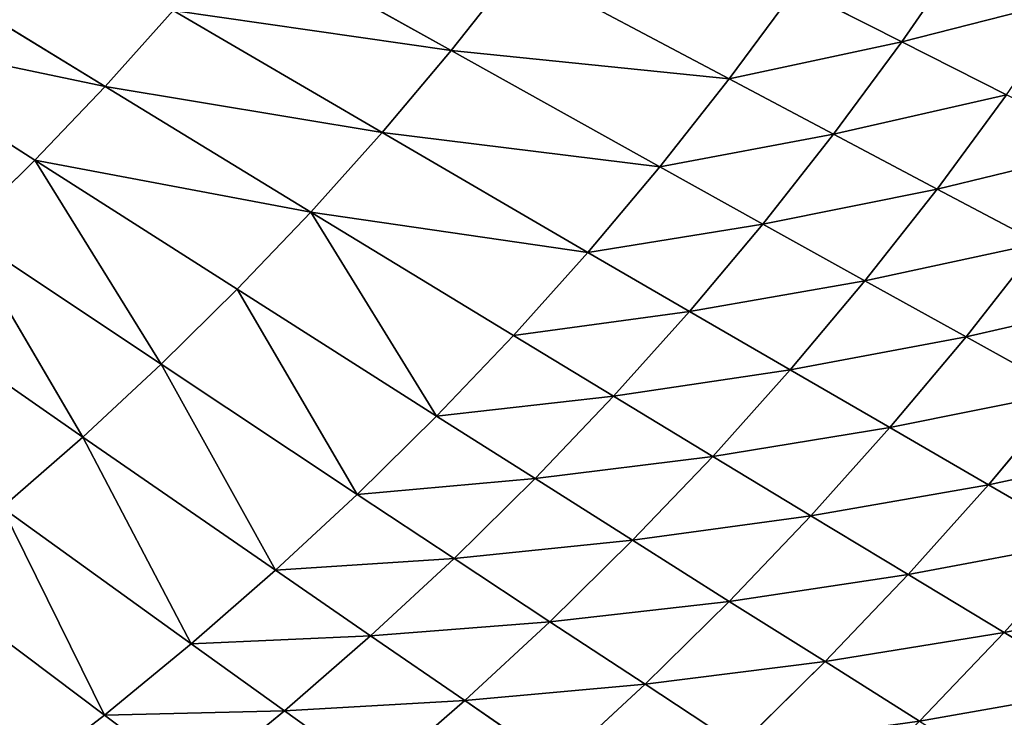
# Model space of a CAD drawing. Extents: x 0 to 500, y 0 to 390.
# Tile 703 of 1056: x 374 to 404, y 97 to 118. Entities that reach past the tile are written whole.
import ezdxf

# ---------------------------------------------------------------- set-up
doc = ezdxf.new("R2010")
doc.units = 0
doc.header["$LTSCALE"] = 25.4
doc.layers.get('0').update_dxf_attribs({"linetype": 'CONTINUOUS'})

# ---------------------------------------------------------------- blocks, each defined once
blk = doc.blocks.new('ATLANTA505_-_S_STL')
at = {"color": 0}
for p, q in [((407.307, 51.343, 292.492), (404.374, 49.521, 290.726)), ((407.307, 51.343, 292.492), (404.374, 49.521, 290.726)), ((401.761, 49.587, 293.466), (398.837, 47.87, 291.628)), ((401.761, 49.587, 293.466), (398.837, 47.87, 291.628)), ((404.374, 49.521, 290.726), (401.405, 47.807, 288.935)), ((404.374, 49.521, 290.726), (401.405, 47.807, 288.935)), ((401.761, 49.587, 293.466), (404.374, 49.521, 290.726)), ((401.761, 49.587, 293.466), (404.374, 49.521, 290.726)), ((406.9, 49.461, 287.901), (403.887, 47.75, 286.16)), ((406.9, 49.461, 287.901), (403.887, 47.75, 286.16)), ((404.374, 49.521, 290.726), (406.9, 49.461, 287.901)), ((404.374, 49.521, 290.726), (406.9, 49.461, 287.901)), ((396.184, 47.94, 294.239), (393.275, 46.323, 292.329)), ((396.184, 47.94, 294.239), (393.275, 46.323, 292.329)), ((398.837, 47.87, 291.628), (393.275, 46.323, 292.329)), ((398.837, 47.87, 291.628), (393.275, 46.323, 292.329)), ((398.837, 47.87, 291.628), (395.879, 46.257, 289.765)), ((398.837, 47.87, 291.628), (395.879, 46.257, 289.765)), ((398.837, 47.87, 291.628), (396.184, 47.94, 294.239)), ((398.837, 47.87, 291.628), (396.184, 47.94, 294.239)), ((401.405, 47.807, 288.935), (398.4, 46.197, 287.121)), ((401.405, 47.807, 288.935), (398.4, 46.197, 287.121)), ((401.405, 47.807, 288.935), (398.837, 47.87, 291.628)), ((401.405, 47.807, 288.935), (398.837, 47.87, 291.628)), ((403.887, 47.75, 286.16), (401.405, 47.807, 288.935)), ((403.887, 47.75, 286.16), (401.405, 47.807, 288.935)), ((403.887, 47.75, 286.16), (400.839, 46.144, 284.397)), ((403.887, 47.75, 286.16), (400.839, 46.144, 284.397)), ((406.284, 47.701, 283.301), (403.194, 46.098, 281.591)), ((406.284, 47.701, 283.301), (403.194, 46.098, 281.591)), ((406.284, 47.701, 283.301), (403.887, 47.75, 286.16)), ((406.284, 47.701, 283.301), (403.887, 47.75, 286.16)), ((387.702, 44.874, 292.834), (390.589, 46.395, 294.814)), ((387.702, 44.874, 292.834), (390.589, 46.395, 294.814)), ((387.702, 44.874, 292.834), (393.275, 46.323, 292.329)), ((387.702, 44.874, 292.834), (393.275, 46.323, 292.329)), ((390.336, 44.806, 290.395), (393.275, 46.323, 292.329)), ((390.336, 44.806, 290.395), (393.275, 46.323, 292.329)), ((390.336, 44.806, 290.395), (395.879, 46.257, 289.765)), ((390.336, 44.806, 290.395), (395.879, 46.257, 289.765)), ((390.589, 46.395, 294.814), (393.275, 46.323, 292.329)), ((390.589, 46.395, 294.814), (393.275, 46.323, 292.329)), ((392.89, 44.743, 287.879), (395.879, 46.257, 289.765)), ((392.89, 44.743, 287.879), (395.879, 46.257, 289.765)), ((393.275, 46.323, 292.329), (395.879, 46.257, 289.765)), ((393.275, 46.323, 292.329), (395.879, 46.257, 289.765)), ((395.879, 46.257, 289.765), (398.4, 46.197, 287.121)), ((395.879, 46.257, 289.765), (398.4, 46.197, 287.121)), ((395.365, 44.687, 285.285), (398.4, 46.197, 287.121)), ((395.365, 44.687, 285.285), (398.4, 46.197, 287.121)), ((397.758, 44.637, 282.612), (400.839, 46.144, 284.397)), ((397.758, 44.637, 282.612), (400.839, 46.144, 284.397)), ((398.4, 46.197, 287.121), (400.839, 46.144, 284.397)), ((398.4, 46.197, 287.121), (400.839, 46.144, 284.397)), ((400.069, 44.594, 279.86), (403.194, 46.098, 281.591)), ((400.069, 44.594, 279.86), (403.194, 46.098, 281.591)), ((400.839, 46.144, 284.397), (403.194, 46.098, 281.591)), ((400.839, 46.144, 284.397), (403.194, 46.098, 281.591)), ((402.299, 44.557, 277.027), (405.464, 46.058, 278.702)), ((402.299, 44.557, 277.027), (405.464, 46.058, 278.702)), ((403.194, 46.098, 281.591), (405.464, 46.058, 278.702)), ((403.194, 46.098, 281.591), (405.464, 46.058, 278.702)), ((384.988, 44.948, 295.198), (382.129, 43.518, 293.149)), ((384.988, 44.948, 295.198), (382.129, 43.518, 293.149)), ((387.702, 44.874, 292.834), (382.129, 43.518, 293.149)), ((387.702, 44.874, 292.834), (382.129, 43.518, 293.149)), ((387.702, 44.874, 292.834), (384.788, 43.448, 290.831)), ((387.702, 44.874, 292.834), (384.788, 43.448, 290.831)), ((390.336, 44.806, 290.395), (384.788, 43.448, 290.831)), ((390.336, 44.806, 290.395), (384.788, 43.448, 290.831)), ((387.702, 44.874, 292.834), (384.988, 44.948, 295.198)), ((387.702, 44.874, 292.834), (384.988, 44.948, 295.198)), ((390.336, 44.806, 290.395), (387.37, 43.384, 288.438)), ((390.336, 44.806, 290.395), (387.37, 43.384, 288.438)), ((392.89, 44.743, 287.879), (387.37, 43.384, 288.438)), ((392.89, 44.743, 287.879), (387.37, 43.384, 288.438)), ((390.336, 44.806, 290.395), (387.702, 44.874, 292.834)), ((390.336, 44.806, 290.395), (387.702, 44.874, 292.834)), ((392.89, 44.743, 287.879), (389.874, 43.325, 285.971)), ((392.89, 44.743, 287.879), (389.874, 43.325, 285.971)), ((392.89, 44.743, 287.879), (390.336, 44.806, 290.395)), ((392.89, 44.743, 287.879), (390.336, 44.806, 290.395)), ((395.365, 44.687, 285.285), (392.89, 44.743, 287.879)), ((395.365, 44.687, 285.285), (392.89, 44.743, 287.879)), ((395.365, 44.687, 285.285), (392.3, 43.273, 283.427)), ((395.365, 44.687, 285.285), (392.3, 43.273, 283.427)), ((397.758, 44.637, 282.612), (394.647, 43.226, 280.807)), ((397.758, 44.637, 282.612), (394.647, 43.226, 280.807)), ((397.758, 44.637, 282.612), (395.365, 44.687, 285.285)), ((397.758, 44.637, 282.612), (395.365, 44.687, 285.285)), ((400.069, 44.594, 279.86), (396.914, 43.185, 278.109)), ((400.069, 44.594, 279.86), (396.914, 43.185, 278.109)), ((400.069, 44.594, 279.86), (397.758, 44.637, 282.612)), ((400.069, 44.594, 279.86), (397.758, 44.637, 282.612)), ((402.299, 44.557, 277.027), (399.102, 43.151, 275.332)), ((402.299, 44.557, 277.027), (399.102, 43.151, 275.332)), ((402.299, 44.557, 277.027), (400.069, 44.594, 279.86)), ((402.299, 44.557, 277.027), (400.069, 44.594, 279.86)), ((404.446, 44.527, 274.112), (401.21, 43.123, 272.476)), ((404.446, 44.527, 274.112), (401.21, 43.123, 272.476)), ((404.446, 44.527, 274.112), (402.299, 44.557, 277.027)), ((404.446, 44.527, 274.112), (402.299, 44.557, 277.027)), ((379.393, 43.593, 295.394), (376.566, 42.25, 293.278)), ((379.393, 43.593, 295.394), (376.566, 42.25, 293.278)), ((382.129, 43.518, 293.149), (376.566, 42.25, 293.278)), ((382.129, 43.518, 293.149), (376.566, 42.25, 293.278)), ((382.129, 43.518, 293.149), (379.244, 42.179, 291.077)), ((382.129, 43.518, 293.149), (379.244, 42.179, 291.077)), ((379.393, 43.593, 295.394), (382.129, 43.518, 293.149)), ((379.393, 43.593, 295.394), (382.129, 43.518, 293.149)), ((382.129, 43.518, 293.149), (384.788, 43.448, 290.831)), ((382.129, 43.518, 293.149), (384.788, 43.448, 290.831)), ((384.788, 43.448, 290.831), (379.244, 42.179, 291.077)), ((384.788, 43.448, 290.831), (379.244, 42.179, 291.077)), ((384.788, 43.448, 290.831), (381.848, 42.113, 288.804)), ((384.788, 43.448, 290.831), (381.848, 42.113, 288.804)), ((387.37, 43.384, 288.438), (381.848, 42.113, 288.804)), ((387.37, 43.384, 288.438), (381.848, 42.113, 288.804)), ((387.37, 43.384, 288.438), (384.377, 42.052, 286.46)), ((387.37, 43.384, 288.438), (384.377, 42.052, 286.46)), ((389.874, 43.325, 285.971), (384.377, 42.052, 286.46)), ((389.874, 43.325, 285.971), (384.377, 42.052, 286.46)), ((384.788, 43.448, 290.831), (387.37, 43.384, 288.438)), ((384.788, 43.448, 290.831), (387.37, 43.384, 288.438)), ((389.874, 43.325, 285.971), (386.83, 41.997, 284.042)), ((389.874, 43.325, 285.971), (386.83, 41.997, 284.042)), ((387.37, 43.384, 288.438), (389.874, 43.325, 285.971)), ((387.37, 43.384, 288.438), (389.874, 43.325, 285.971)), ((392.3, 43.273, 283.427), (389.207, 41.948, 281.55)), ((392.3, 43.273, 283.427), (389.207, 41.948, 281.55)), ((389.874, 43.325, 285.971), (392.3, 43.273, 283.427)), ((389.874, 43.325, 285.971), (392.3, 43.273, 283.427)), ((394.647, 43.226, 280.807), (391.507, 41.904, 278.983)), ((394.647, 43.226, 280.807), (391.507, 41.904, 278.983)), ((392.3, 43.273, 283.427), (394.647, 43.226, 280.807)), ((392.3, 43.273, 283.427), (394.647, 43.226, 280.807)), ((394.647, 43.226, 280.807), (396.914, 43.185, 278.109)), ((394.647, 43.226, 280.807), (396.914, 43.185, 278.109)), ((396.914, 43.185, 278.109), (393.73, 41.867, 276.34)), ((396.914, 43.185, 278.109), (393.73, 41.867, 276.34)), ((399.102, 43.151, 275.332), (395.875, 41.835, 273.62)), ((399.102, 43.151, 275.332), (395.875, 41.835, 273.62)), ((396.914, 43.185, 278.109), (399.102, 43.151, 275.332)), ((396.914, 43.185, 278.109), (399.102, 43.151, 275.332)), ((401.21, 43.123, 272.476), (397.942, 41.809, 270.823)), ((401.21, 43.123, 272.476), (397.942, 41.809, 270.823)), ((399.102, 43.151, 275.332), (401.21, 43.123, 272.476)), ((399.102, 43.151, 275.332), (401.21, 43.123, 272.476)), ((401.21, 43.123, 272.476), (403.237, 43.102, 269.539)), ((401.21, 43.123, 272.476), (403.237, 43.102, 269.539)), ((373.813, 42.326, 295.408), (376.566, 42.25, 293.278)), ((373.813, 42.326, 295.408), (376.566, 42.25, 293.278)), ((370.844, 39.814, 288.976), (376.566, 42.25, 293.278)), ((370.844, 39.814, 288.976), (376.566, 42.25, 293.278)), ((373.407, 39.752, 286.866), (376.566, 42.25, 293.278)), ((373.407, 39.752, 286.866), (376.566, 42.25, 293.278)), ((373.407, 39.752, 286.866), (379.244, 42.179, 291.077)), ((373.407, 39.752, 286.866), (379.244, 42.179, 291.077)), ((375.898, 39.694, 284.688), (379.244, 42.179, 291.077)), ((375.898, 39.694, 284.688), (379.244, 42.179, 291.077)), ((375.898, 39.694, 284.688), (381.848, 42.113, 288.804)), ((375.898, 39.694, 284.688), (381.848, 42.113, 288.804)), ((376.566, 42.25, 293.278), (379.244, 42.179, 291.077)), ((376.566, 42.25, 293.278), (379.244, 42.179, 291.077)), ((378.319, 39.641, 282.441), (381.848, 42.113, 288.804)), ((378.319, 39.641, 282.441), (381.848, 42.113, 288.804)), ((378.319, 39.641, 282.441), (384.377, 42.052, 286.46)), ((378.319, 39.641, 282.441), (384.377, 42.052, 286.46)), ((379.244, 42.179, 291.077), (381.848, 42.113, 288.804)), ((379.244, 42.179, 291.077), (381.848, 42.113, 288.804)), ((380.667, 39.593, 280.124), (384.377, 42.052, 286.46)), ((380.667, 39.593, 280.124), (384.377, 42.052, 286.46)), ((380.667, 39.593, 280.124), (386.83, 41.997, 284.042)), ((380.667, 39.593, 280.124), (386.83, 41.997, 284.042)), ((381.848, 42.113, 288.804), (384.377, 42.052, 286.46)), ((381.848, 42.113, 288.804), (384.377, 42.052, 286.46)), ((382.944, 39.55, 277.737), (386.83, 41.997, 284.042)), ((382.944, 39.55, 277.737), (386.83, 41.997, 284.042)), ((384.377, 42.052, 286.46), (386.83, 41.997, 284.042)), ((384.377, 42.052, 286.46), (386.83, 41.997, 284.042)), ((386.83, 41.997, 284.042), (389.207, 41.948, 281.55)), ((386.83, 41.997, 284.042), (389.207, 41.948, 281.55)), ((382.944, 39.55, 277.737), (389.207, 41.948, 281.55)), ((382.944, 39.55, 277.737), (389.207, 41.948, 281.55)), ((385.148, 39.512, 275.279), (391.507, 41.904, 278.983)), ((385.148, 39.512, 275.279), (391.507, 41.904, 278.983)), ((387.278, 39.479, 272.749), (393.73, 41.867, 276.34)), ((387.278, 39.479, 272.749), (393.73, 41.867, 276.34)), ((389.207, 41.948, 281.55), (391.507, 41.904, 278.983)), ((389.207, 41.948, 281.55), (391.507, 41.904, 278.983)), ((389.336, 39.452, 270.146), (395.875, 41.835, 273.62)), ((389.336, 39.452, 270.146), (395.875, 41.835, 273.62)), ((391.507, 41.904, 278.983), (393.73, 41.867, 276.34)), ((391.507, 41.904, 278.983), (393.73, 41.867, 276.34)), ((393.73, 41.867, 276.34), (395.875, 41.835, 273.62)), ((393.73, 41.867, 276.34), (395.875, 41.835, 273.62)), ((395.875, 41.835, 273.62), (397.942, 41.809, 270.823)), ((395.875, 41.835, 273.62), (397.942, 41.809, 270.823)), ((369.861, 37.578, 280.492), (375.898, 39.694, 284.688)), ((369.861, 37.578, 280.492), (375.898, 39.694, 284.688)), ((372.17, 37.532, 278.345), (375.898, 39.694, 284.688)), ((372.17, 37.532, 278.345), (375.898, 39.694, 284.688)), ((372.17, 37.532, 278.345), (378.319, 39.641, 282.441)), ((372.17, 37.532, 278.345), (378.319, 39.641, 282.441)), ((375.898, 39.694, 284.688), (373.407, 39.752, 286.866)), ((375.898, 39.694, 284.688), (373.407, 39.752, 286.866)), ((374.412, 37.49, 276.133), (378.319, 39.641, 282.441)), ((374.412, 37.49, 276.133), (378.319, 39.641, 282.441)), ((374.412, 37.49, 276.133), (380.667, 39.593, 280.124)), ((374.412, 37.49, 276.133), (380.667, 39.593, 280.124)), ((378.319, 39.641, 282.441), (375.898, 39.694, 284.688)), ((378.319, 39.641, 282.441), (375.898, 39.694, 284.688)), ((380.667, 39.593, 280.124), (378.319, 39.641, 282.441)), ((380.667, 39.593, 280.124), (378.319, 39.641, 282.441)), ((382.944, 39.55, 277.737), (380.667, 39.593, 280.124)), ((382.944, 39.55, 277.737), (380.667, 39.593, 280.124)), ((376.585, 37.453, 273.854), (382.944, 39.55, 277.737)), ((376.585, 37.453, 273.854), (382.944, 39.55, 277.737)), ((378.69, 37.42, 271.508), (385.148, 39.512, 275.279)), ((378.69, 37.42, 271.508), (385.148, 39.512, 275.279)), ((380.726, 37.392, 269.093), (387.278, 39.479, 272.749)), ((380.726, 37.392, 269.093), (387.278, 39.479, 272.749)), ((385.148, 39.512, 275.279), (382.944, 39.55, 277.737)), ((385.148, 39.512, 275.279), (382.944, 39.55, 277.737)), ((387.278, 39.479, 272.749), (385.148, 39.512, 275.279)), ((387.278, 39.479, 272.749), (385.148, 39.512, 275.279)), ((389.336, 39.452, 270.146), (387.278, 39.479, 272.749)), ((389.336, 39.452, 270.146), (387.278, 39.479, 272.749)), ((374.412, 37.49, 276.133), (368.074, 35.65, 272.076)), ((374.412, 37.49, 276.133), (368.074, 35.65, 272.076)), ((376.585, 37.453, 273.854), (370.141, 35.618, 269.908)), ((376.585, 37.453, 273.854), (370.141, 35.618, 269.908)), ((372.17, 37.532, 278.345), (374.412, 37.49, 276.133)), ((372.17, 37.532, 278.345), (374.412, 37.49, 276.133)), ((374.412, 37.49, 276.133), (376.585, 37.453, 273.854)), ((374.412, 37.49, 276.133), (376.585, 37.453, 273.854)), ((376.585, 37.453, 273.854), (378.69, 37.42, 271.508)), ((376.585, 37.453, 273.854), (378.69, 37.42, 271.508))]:
    blk.add_line(p, q, dxfattribs=at)
mesh = blk.add_polyface(dxfattribs=at)
corners = [(401.761, 49.587, 293.466), (407.307, 51.343, 292.492), (404.374, 49.521, 290.726), (404.649, 51.413, 295.28)]
mesh.append_faces([[corners[k] for k in face] for face in [(0, 1, 2), (1, 0, 3)]], dxfattribs={"vtx0": -1, "color": 0})
mesh = blk.add_polyface(dxfattribs=at)
corners = [(404.374, 49.521, 290.726), (409.875, 51.28, 289.619), (406.9, 49.461, 287.901), (407.307, 51.343, 292.492)]
mesh.append_faces([[corners[k] for k in face] for face in [(0, 1, 2), (1, 0, 3)]], dxfattribs={"vtx0": -1, "color": 0})
mesh = blk.add_polyface(dxfattribs=at)
corners = [(396.184, 47.94, 294.239), (401.761, 49.587, 293.466), (398.837, 47.87, 291.628), (399.061, 49.661, 296.124)]
mesh.append_faces([[corners[k] for k in face] for face in [(0, 1, 2), (1, 0, 3)]], dxfattribs={"vtx0": -1, "color": 0})
mesh = blk.add_polyface(dxfattribs=at)
corners = [(398.837, 47.87, 291.628), (404.374, 49.521, 290.726), (401.405, 47.807, 288.935), (401.761, 49.587, 293.466)]
mesh.append_faces([[corners[k] for k in face] for face in [(0, 1, 2), (1, 0, 3)]], dxfattribs={"vtx0": -1, "color": 0})
mesh = blk.add_polyface(dxfattribs=at)
corners = [(401.405, 47.807, 288.935), (406.9, 49.461, 287.901), (403.887, 47.75, 286.16), (404.374, 49.521, 290.726)]
mesh.append_faces([[corners[k] for k in face] for face in [(0, 1, 2), (1, 0, 3)]], dxfattribs={"vtx0": -1, "color": 0})
mesh = blk.add_polyface(dxfattribs=at)
corners = [(403.887, 47.75, 286.16), (409.339, 49.408, 284.991), (406.284, 47.701, 283.301), (406.9, 49.461, 287.901)]
mesh.append_faces([[corners[k] for k in face] for face in [(0, 1, 2), (1, 0, 3)]], dxfattribs={"vtx0": -1, "color": 0})
mesh = blk.add_polyface(dxfattribs=at)
corners = [(390.589, 46.395, 294.814), (396.184, 47.94, 294.239), (393.275, 46.323, 292.329)]
mesh.append_faces([[corners[k] for k in face] for face in [(0, 1, 2)]], dxfattribs={"color": 0})
mesh = blk.add_polyface(dxfattribs=at)
corners = [(396.184, 47.94, 294.239), (398.837, 47.87, 291.628), (393.275, 46.323, 292.329)]
mesh.append_faces([[corners[k] for k in face] for face in [(0, 1, 2)]], dxfattribs={"color": 0})
mesh = blk.add_polyface(dxfattribs=at)
corners = [(393.275, 46.323, 292.329), (398.837, 47.87, 291.628), (395.879, 46.257, 289.765)]
mesh.append_faces([[corners[k] for k in face] for face in [(0, 1, 2)]], dxfattribs={"color": 0})
mesh = blk.add_polyface(dxfattribs=at)
corners = [(395.879, 46.257, 289.765), (401.405, 47.807, 288.935), (398.4, 46.197, 287.121), (398.837, 47.87, 291.628)]
mesh.append_faces([[corners[k] for k in face] for face in [(0, 1, 2), (1, 0, 3)]], dxfattribs={"vtx0": -1, "color": 0})
mesh = blk.add_polyface(dxfattribs=at)
corners = [(398.4, 46.197, 287.121), (403.887, 47.75, 286.16), (400.839, 46.144, 284.397), (401.405, 47.807, 288.935)]
mesh.append_faces([[corners[k] for k in face] for face in [(0, 1, 2), (1, 0, 3)]], dxfattribs={"vtx0": -1, "color": 0})
mesh = blk.add_polyface(dxfattribs=at)
corners = [(400.839, 46.144, 284.397), (406.284, 47.701, 283.301), (403.194, 46.098, 281.591), (403.887, 47.75, 286.16)]
mesh.append_faces([[corners[k] for k in face] for face in [(0, 1, 2), (1, 0, 3)]], dxfattribs={"vtx0": -1, "color": 0})
mesh = blk.add_polyface(dxfattribs=at)
corners = [(403.194, 46.098, 281.591), (408.595, 47.658, 280.359), (405.464, 46.058, 278.702), (406.284, 47.701, 283.301)]
mesh.append_faces([[corners[k] for k in face] for face in [(0, 1, 2), (1, 0, 3)]], dxfattribs={"vtx0": -1, "color": 0})
mesh = blk.add_polyface(dxfattribs=at)
corners = [(384.988, 44.948, 295.198), (390.589, 46.395, 294.814), (387.702, 44.874, 292.834)]
mesh.append_faces([[corners[k] for k in face] for face in [(0, 1, 2)]], dxfattribs={"color": 0})
mesh = blk.add_polyface(dxfattribs=at)
corners = [(390.589, 46.395, 294.814), (393.275, 46.323, 292.329), (387.702, 44.874, 292.834)]
mesh.append_faces([[corners[k] for k in face] for face in [(0, 1, 2)]], dxfattribs={"color": 0})
mesh = blk.add_polyface(dxfattribs=at)
corners = [(387.702, 44.874, 292.834), (393.275, 46.323, 292.329), (390.336, 44.806, 290.395)]
mesh.append_faces([[corners[k] for k in face] for face in [(0, 1, 2)]], dxfattribs={"color": 0})
mesh = blk.add_polyface(dxfattribs=at)
corners = [(393.275, 46.323, 292.329), (395.879, 46.257, 289.765), (390.336, 44.806, 290.395)]
mesh.append_faces([[corners[k] for k in face] for face in [(0, 1, 2)]], dxfattribs={"color": 0})
mesh = blk.add_polyface(dxfattribs=at)
corners = [(390.336, 44.806, 290.395), (395.879, 46.257, 289.765), (392.89, 44.743, 287.879)]
mesh.append_faces([[corners[k] for k in face] for face in [(0, 1, 2)]], dxfattribs={"color": 0})
mesh = blk.add_polyface(dxfattribs=at)
corners = [(392.89, 44.743, 287.879), (398.4, 46.197, 287.121), (395.365, 44.687, 285.285), (395.879, 46.257, 289.765)]
mesh.append_faces([[corners[k] for k in face] for face in [(0, 1, 2), (1, 0, 3)]], dxfattribs={"vtx0": -1, "color": 0})
mesh = blk.add_polyface(dxfattribs=at)
corners = [(395.365, 44.687, 285.285), (400.839, 46.144, 284.397), (397.758, 44.637, 282.612), (398.4, 46.197, 287.121)]
mesh.append_faces([[corners[k] for k in face] for face in [(0, 1, 2), (1, 0, 3)]], dxfattribs={"vtx0": -1, "color": 0})
mesh = blk.add_polyface(dxfattribs=at)
corners = [(397.758, 44.637, 282.612), (403.194, 46.098, 281.591), (400.069, 44.594, 279.86), (400.839, 46.144, 284.397)]
mesh.append_faces([[corners[k] for k in face] for face in [(0, 1, 2), (1, 0, 3)]], dxfattribs={"vtx0": -1, "color": 0})
mesh = blk.add_polyface(dxfattribs=at)
corners = [(400.069, 44.594, 279.86), (405.464, 46.058, 278.702), (402.299, 44.557, 277.027), (403.194, 46.098, 281.591)]
mesh.append_faces([[corners[k] for k in face] for face in [(0, 1, 2), (1, 0, 3)]], dxfattribs={"vtx0": -1, "color": 0})
mesh = blk.add_polyface(dxfattribs=at)
corners = [(402.299, 44.557, 277.027), (407.65, 46.025, 275.73), (404.446, 44.527, 274.112), (405.464, 46.058, 278.702)]
mesh.append_faces([[corners[k] for k in face] for face in [(0, 1, 2), (1, 0, 3)]], dxfattribs={"vtx0": -1, "color": 0})
mesh = blk.add_polyface(dxfattribs=at)
corners = [(379.393, 43.593, 295.394), (384.988, 44.948, 295.198), (382.129, 43.518, 293.149)]
mesh.append_faces([[corners[k] for k in face] for face in [(0, 1, 2)]], dxfattribs={"color": 0})
mesh = blk.add_polyface(dxfattribs=at)
corners = [(384.988, 44.948, 295.198), (387.702, 44.874, 292.834), (382.129, 43.518, 293.149)]
mesh.append_faces([[corners[k] for k in face] for face in [(0, 1, 2)]], dxfattribs={"color": 0})
mesh = blk.add_polyface(dxfattribs=at)
corners = [(382.129, 43.518, 293.149), (387.702, 44.874, 292.834), (384.788, 43.448, 290.831)]
mesh.append_faces([[corners[k] for k in face] for face in [(0, 1, 2)]], dxfattribs={"color": 0})
mesh = blk.add_polyface(dxfattribs=at)
corners = [(387.702, 44.874, 292.834), (390.336, 44.806, 290.395), (384.788, 43.448, 290.831)]
mesh.append_faces([[corners[k] for k in face] for face in [(0, 1, 2)]], dxfattribs={"color": 0})
mesh = blk.add_polyface(dxfattribs=at)
corners = [(384.788, 43.448, 290.831), (390.336, 44.806, 290.395), (387.37, 43.384, 288.438)]
mesh.append_faces([[corners[k] for k in face] for face in [(0, 1, 2)]], dxfattribs={"color": 0})
mesh = blk.add_polyface(dxfattribs=at)
corners = [(390.336, 44.806, 290.395), (392.89, 44.743, 287.879), (387.37, 43.384, 288.438)]
mesh.append_faces([[corners[k] for k in face] for face in [(0, 1, 2)]], dxfattribs={"color": 0})
mesh = blk.add_polyface(dxfattribs=at)
corners = [(387.37, 43.384, 288.438), (392.89, 44.743, 287.879), (389.874, 43.325, 285.971)]
mesh.append_faces([[corners[k] for k in face] for face in [(0, 1, 2)]], dxfattribs={"color": 0})
mesh = blk.add_polyface(dxfattribs=at)
corners = [(389.874, 43.325, 285.971), (395.365, 44.687, 285.285), (392.3, 43.273, 283.427), (392.89, 44.743, 287.879)]
mesh.append_faces([[corners[k] for k in face] for face in [(0, 1, 2), (1, 0, 3)]], dxfattribs={"vtx0": -1, "color": 0})
mesh = blk.add_polyface(dxfattribs=at)
corners = [(392.3, 43.273, 283.427), (397.758, 44.637, 282.612), (394.647, 43.226, 280.807), (395.365, 44.687, 285.285)]
mesh.append_faces([[corners[k] for k in face] for face in [(0, 1, 2), (1, 0, 3)]], dxfattribs={"vtx0": -1, "color": 0})
mesh = blk.add_polyface(dxfattribs=at)
corners = [(394.647, 43.226, 280.807), (400.069, 44.594, 279.86), (396.914, 43.185, 278.109), (397.758, 44.637, 282.612)]
mesh.append_faces([[corners[k] for k in face] for face in [(0, 1, 2), (1, 0, 3)]], dxfattribs={"vtx0": -1, "color": 0})
mesh = blk.add_polyface(dxfattribs=at)
corners = [(396.914, 43.185, 278.109), (402.299, 44.557, 277.027), (399.102, 43.151, 275.332), (400.069, 44.594, 279.86)]
mesh.append_faces([[corners[k] for k in face] for face in [(0, 1, 2), (1, 0, 3)]], dxfattribs={"vtx0": -1, "color": 0})
mesh = blk.add_polyface(dxfattribs=at)
corners = [(399.102, 43.151, 275.332), (404.446, 44.527, 274.112), (401.21, 43.123, 272.476), (402.299, 44.557, 277.027)]
mesh.append_faces([[corners[k] for k in face] for face in [(0, 1, 2), (1, 0, 3)]], dxfattribs={"vtx0": -1, "color": 0})
mesh = blk.add_polyface(dxfattribs=at)
corners = [(401.21, 43.123, 272.476), (406.51, 44.503, 271.115), (403.237, 43.102, 269.539), (404.446, 44.527, 274.112)]
mesh.append_faces([[corners[k] for k in face] for face in [(0, 1, 2), (1, 0, 3)]], dxfattribs={"vtx0": -1, "color": 0})
mesh = blk.add_polyface(dxfattribs=at)
corners = [(373.813, 42.326, 295.408), (379.393, 43.593, 295.394), (376.566, 42.25, 293.278)]
mesh.append_faces([[corners[k] for k in face] for face in [(0, 1, 2)]], dxfattribs={"color": 0})
mesh = blk.add_polyface(dxfattribs=at)
corners = [(379.393, 43.593, 295.394), (382.129, 43.518, 293.149), (376.566, 42.25, 293.278)]
mesh.append_faces([[corners[k] for k in face] for face in [(0, 1, 2)]], dxfattribs={"color": 0})
mesh = blk.add_polyface(dxfattribs=at)
corners = [(376.566, 42.25, 293.278), (382.129, 43.518, 293.149), (379.244, 42.179, 291.077)]
mesh.append_faces([[corners[k] for k in face] for face in [(0, 1, 2)]], dxfattribs={"color": 0})
mesh = blk.add_polyface(dxfattribs=at)
corners = [(382.129, 43.518, 293.149), (384.788, 43.448, 290.831), (379.244, 42.179, 291.077)]
mesh.append_faces([[corners[k] for k in face] for face in [(0, 1, 2)]], dxfattribs={"color": 0})
mesh = blk.add_polyface(dxfattribs=at)
corners = [(379.244, 42.179, 291.077), (384.788, 43.448, 290.831), (381.848, 42.113, 288.804)]
mesh.append_faces([[corners[k] for k in face] for face in [(0, 1, 2)]], dxfattribs={"color": 0})
mesh = blk.add_polyface(dxfattribs=at)
corners = [(384.788, 43.448, 290.831), (387.37, 43.384, 288.438), (381.848, 42.113, 288.804)]
mesh.append_faces([[corners[k] for k in face] for face in [(0, 1, 2)]], dxfattribs={"color": 0})
mesh = blk.add_polyface(dxfattribs=at)
corners = [(381.848, 42.113, 288.804), (387.37, 43.384, 288.438), (384.377, 42.052, 286.46)]
mesh.append_faces([[corners[k] for k in face] for face in [(0, 1, 2)]], dxfattribs={"color": 0})
mesh = blk.add_polyface(dxfattribs=at)
corners = [(387.37, 43.384, 288.438), (389.874, 43.325, 285.971), (384.377, 42.052, 286.46)]
mesh.append_faces([[corners[k] for k in face] for face in [(0, 1, 2)]], dxfattribs={"color": 0})
mesh = blk.add_polyface(dxfattribs=at)
corners = [(384.377, 42.052, 286.46), (389.874, 43.325, 285.971), (386.83, 41.997, 284.042)]
mesh.append_faces([[corners[k] for k in face] for face in [(0, 1, 2)]], dxfattribs={"color": 0})
mesh = blk.add_polyface(dxfattribs=at)
corners = [(386.83, 41.997, 284.042), (392.3, 43.273, 283.427), (389.207, 41.948, 281.55), (389.874, 43.325, 285.971)]
mesh.append_faces([[corners[k] for k in face] for face in [(0, 1, 2), (1, 0, 3)]], dxfattribs={"vtx0": -1, "color": 0})
mesh = blk.add_polyface(dxfattribs=at)
corners = [(389.207, 41.948, 281.55), (394.647, 43.226, 280.807), (391.507, 41.904, 278.983), (392.3, 43.273, 283.427)]
mesh.append_faces([[corners[k] for k in face] for face in [(0, 1, 2), (1, 0, 3)]], dxfattribs={"vtx0": -1, "color": 0})
mesh = blk.add_polyface(dxfattribs=at)
corners = [(391.507, 41.904, 278.983), (396.914, 43.185, 278.109), (393.73, 41.867, 276.34), (394.647, 43.226, 280.807)]
mesh.append_faces([[corners[k] for k in face] for face in [(0, 1, 2), (1, 0, 3)]], dxfattribs={"vtx0": -1, "color": 0})
mesh = blk.add_polyface(dxfattribs=at)
corners = [(393.73, 41.867, 276.34), (399.102, 43.151, 275.332), (395.875, 41.835, 273.62), (396.914, 43.185, 278.109)]
mesh.append_faces([[corners[k] for k in face] for face in [(0, 1, 2), (1, 0, 3)]], dxfattribs={"vtx0": -1, "color": 0})
mesh = blk.add_polyface(dxfattribs=at)
corners = [(395.875, 41.835, 273.62), (401.21, 43.123, 272.476), (397.942, 41.809, 270.823), (399.102, 43.151, 275.332)]
mesh.append_faces([[corners[k] for k in face] for face in [(0, 1, 2), (1, 0, 3)]], dxfattribs={"vtx0": -1, "color": 0})
mesh = blk.add_polyface(dxfattribs=at)
corners = [(397.942, 41.809, 270.823), (403.237, 43.102, 269.539), (399.931, 41.789, 267.947), (401.21, 43.123, 272.476)]
mesh.append_faces([[corners[k] for k in face] for face in [(0, 1, 2), (1, 0, 3)]], dxfattribs={"vtx0": -1, "color": 0})
mesh = blk.add_polyface(dxfattribs=at)
corners = [(373.813, 42.326, 295.408), (376.566, 42.25, 293.278), (370.844, 39.814, 288.976)]
mesh.append_faces([[corners[k] for k in face] for face in [(0, 1, 2)]], dxfattribs={"color": 0})
mesh = blk.add_polyface(dxfattribs=at)
corners = [(376.566, 42.25, 293.278), (373.407, 39.752, 286.866), (370.844, 39.814, 288.976)]
mesh.append_faces([[corners[k] for k in face] for face in [(0, 1, 2)]], dxfattribs={"color": 0})
mesh = blk.add_polyface(dxfattribs=at)
corners = [(376.566, 42.25, 293.278), (379.244, 42.179, 291.077), (373.407, 39.752, 286.866)]
mesh.append_faces([[corners[k] for k in face] for face in [(0, 1, 2)]], dxfattribs={"color": 0})
mesh = blk.add_polyface(dxfattribs=at)
corners = [(379.244, 42.179, 291.077), (375.898, 39.694, 284.688), (373.407, 39.752, 286.866)]
mesh.append_faces([[corners[k] for k in face] for face in [(0, 1, 2)]], dxfattribs={"color": 0})
mesh = blk.add_polyface(dxfattribs=at)
corners = [(379.244, 42.179, 291.077), (381.848, 42.113, 288.804), (375.898, 39.694, 284.688)]
mesh.append_faces([[corners[k] for k in face] for face in [(0, 1, 2)]], dxfattribs={"color": 0})
mesh = blk.add_polyface(dxfattribs=at)
corners = [(381.848, 42.113, 288.804), (378.319, 39.641, 282.441), (375.898, 39.694, 284.688)]
mesh.append_faces([[corners[k] for k in face] for face in [(0, 1, 2)]], dxfattribs={"color": 0})
mesh = blk.add_polyface(dxfattribs=at)
corners = [(381.848, 42.113, 288.804), (384.377, 42.052, 286.46), (378.319, 39.641, 282.441)]
mesh.append_faces([[corners[k] for k in face] for face in [(0, 1, 2)]], dxfattribs={"color": 0})
mesh = blk.add_polyface(dxfattribs=at)
corners = [(384.377, 42.052, 286.46), (380.667, 39.593, 280.124), (378.319, 39.641, 282.441)]
mesh.append_faces([[corners[k] for k in face] for face in [(0, 1, 2)]], dxfattribs={"color": 0})
mesh = blk.add_polyface(dxfattribs=at)
corners = [(384.377, 42.052, 286.46), (386.83, 41.997, 284.042), (380.667, 39.593, 280.124)]
mesh.append_faces([[corners[k] for k in face] for face in [(0, 1, 2)]], dxfattribs={"color": 0})
mesh = blk.add_polyface(dxfattribs=at)
corners = [(386.83, 41.997, 284.042), (382.944, 39.55, 277.737), (380.667, 39.593, 280.124)]
mesh.append_faces([[corners[k] for k in face] for face in [(0, 1, 2)]], dxfattribs={"color": 0})
mesh = blk.add_polyface(dxfattribs=at)
corners = [(386.83, 41.997, 284.042), (389.207, 41.948, 281.55), (382.944, 39.55, 277.737)]
mesh.append_faces([[corners[k] for k in face] for face in [(0, 1, 2)]], dxfattribs={"color": 0})
mesh = blk.add_polyface(dxfattribs=at)
corners = [(382.944, 39.55, 277.737), (391.507, 41.904, 278.983), (385.148, 39.512, 275.279), (389.207, 41.948, 281.55)]
mesh.append_faces([[corners[k] for k in face] for face in [(0, 1, 2), (1, 0, 3)]], dxfattribs={"vtx0": -1, "color": 0})
mesh = blk.add_polyface(dxfattribs=at)
corners = [(385.148, 39.512, 275.279), (393.73, 41.867, 276.34), (387.278, 39.479, 272.749), (391.507, 41.904, 278.983)]
mesh.append_faces([[corners[k] for k in face] for face in [(0, 1, 2), (1, 0, 3)]], dxfattribs={"vtx0": -1, "color": 0})
mesh = blk.add_polyface(dxfattribs=at)
corners = [(387.278, 39.479, 272.749), (395.875, 41.835, 273.62), (389.336, 39.452, 270.146), (393.73, 41.867, 276.34)]
mesh.append_faces([[corners[k] for k in face] for face in [(0, 1, 2), (1, 0, 3)]], dxfattribs={"vtx0": -1, "color": 0})
mesh = blk.add_polyface(dxfattribs=at)
corners = [(389.336, 39.452, 270.146), (397.942, 41.809, 270.823), (391.319, 39.43, 267.469), (395.875, 41.835, 273.62)]
mesh.append_faces([[corners[k] for k in face] for face in [(0, 1, 2), (1, 0, 3)]], dxfattribs={"vtx0": -1, "color": 0})
mesh = blk.add_polyface(dxfattribs=at)
corners = [(373.407, 39.752, 286.866), (375.898, 39.694, 284.688), (369.861, 37.578, 280.492)]
mesh.append_faces([[corners[k] for k in face] for face in [(0, 1, 2)]], dxfattribs={"color": 0})
mesh = blk.add_polyface(dxfattribs=at)
corners = [(375.898, 39.694, 284.688), (372.17, 37.532, 278.345), (369.861, 37.578, 280.492)]
mesh.append_faces([[corners[k] for k in face] for face in [(0, 1, 2)]], dxfattribs={"color": 0})
mesh = blk.add_polyface(dxfattribs=at)
corners = [(375.898, 39.694, 284.688), (378.319, 39.641, 282.441), (372.17, 37.532, 278.345)]
mesh.append_faces([[corners[k] for k in face] for face in [(0, 1, 2)]], dxfattribs={"color": 0})
mesh = blk.add_polyface(dxfattribs=at)
corners = [(378.319, 39.641, 282.441), (374.412, 37.49, 276.133), (372.17, 37.532, 278.345)]
mesh.append_faces([[corners[k] for k in face] for face in [(0, 1, 2)]], dxfattribs={"color": 0})
mesh = blk.add_polyface(dxfattribs=at)
corners = [(378.319, 39.641, 282.441), (380.667, 39.593, 280.124), (374.412, 37.49, 276.133)]
mesh.append_faces([[corners[k] for k in face] for face in [(0, 1, 2)]], dxfattribs={"color": 0})
mesh = blk.add_polyface(dxfattribs=at)
corners = [(374.412, 37.49, 276.133), (382.944, 39.55, 277.737), (376.585, 37.453, 273.854), (380.667, 39.593, 280.124)]
mesh.append_faces([[corners[k] for k in face] for face in [(0, 1, 2), (1, 0, 3)]], dxfattribs={"vtx0": -1, "color": 0})
mesh = blk.add_polyface(dxfattribs=at)
corners = [(376.585, 37.453, 273.854), (385.148, 39.512, 275.279), (378.69, 37.42, 271.508), (382.944, 39.55, 277.737)]
mesh.append_faces([[corners[k] for k in face] for face in [(0, 1, 2), (1, 0, 3)]], dxfattribs={"vtx0": -1, "color": 0})
mesh = blk.add_polyface(dxfattribs=at)
corners = [(378.69, 37.42, 271.508), (387.278, 39.479, 272.749), (380.726, 37.392, 269.093), (385.148, 39.512, 275.279)]
mesh.append_faces([[corners[k] for k in face] for face in [(0, 1, 2), (1, 0, 3)]], dxfattribs={"vtx0": -1, "color": 0})
mesh = blk.add_polyface(dxfattribs=at)
corners = [(380.726, 37.392, 269.093), (389.336, 39.452, 270.146), (382.692, 37.369, 266.609), (387.278, 39.479, 272.749)]
mesh.append_faces([[corners[k] for k in face] for face in [(0, 1, 2), (1, 0, 3)]], dxfattribs={"vtx0": -1, "color": 0})
mesh = blk.add_polyface(dxfattribs=at)
corners = [(372.17, 37.532, 278.345), (374.412, 37.49, 276.133), (368.074, 35.65, 272.076)]
mesh.append_faces([[corners[k] for k in face] for face in [(0, 1, 2)]], dxfattribs={"color": 0})
mesh = blk.add_polyface(dxfattribs=at)
corners = [(368.074, 35.65, 272.076), (376.585, 37.453, 273.854), (370.141, 35.618, 269.908), (374.412, 37.49, 276.133)]
mesh.append_faces([[corners[k] for k in face] for face in [(0, 1, 2), (1, 0, 3)]], dxfattribs={"vtx0": -1, "color": 0})
mesh = blk.add_polyface(dxfattribs=at)
corners = [(370.141, 35.618, 269.908), (378.69, 37.42, 271.508), (372.144, 35.59, 267.676), (376.585, 37.453, 273.854)]
mesh.append_faces([[corners[k] for k in face] for face in [(0, 1, 2), (1, 0, 3)]], dxfattribs={"vtx0": -1, "color": 0})

msp = doc.modelspace()

# ---------------------------------------------------------------- block references
at = {"color": 254, "extrusion": (0, -1, 1.11022e-16)}
msp.add_blockref('ATLANTA505_-_S_STL', (-0.149, -0.01, -389.852), dxfattribs=at)

doc.saveas('drawing.dxf')
